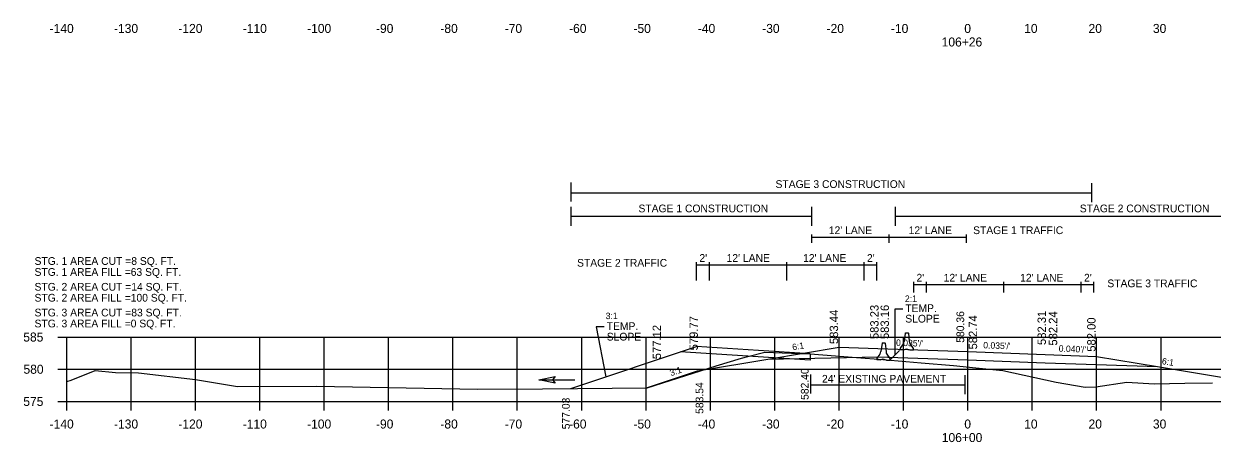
# Model space of a CAD drawing. Extents: x 642114 to 642416, y 286928 to 293347.
# Drawn here: x 642113.6 to 642298.2, y 288070 to 288135 of the extents above; entities that cross this region are included whole.
import ezdxf

# ---------------------------------------------------------------- set-up
doc = ezdxf.new("R2010")
doc.units = 0
for name, color, linetype in [('59', 7, 'Continuous'), ('Level 43', 7, 'Continuous'), ('Level 58', 7, 'Continuous'), ('R_Axis', 7, 'Continuous'), ('R_Axis Annot', 7, 'Continuous'), ('R_Draft', 7, 'Continuous'), ('R_Exist Surface', 7, 'Continuous'), ('R_Exist Surface Annot', 7, 'Continuous'), ('R_Fin Surface', 7, 'Continuous'), ('R_Grid', 7, 'Continuous'), ('R_MOT Barrier', 7, 'Continuous'), ('R_Xsect Elev', 7, 'Continuous'), ('R_Xsect Slope', 7, 'Continuous')]:
    doc.layers.add(name, color=color, linetype=linetype)

# ---------------------------------------------------------------- blocks, each defined once
blk = doc.blocks.new('BARRIER WALL X-SECTION')
at = {"layer": 'R_MOT Barrier'}
for p, q in [((0.8, 2.59), (0.63, 1.29)), ((0.8, 2.59), (0.87, 2.65)), ((0.87, 2.65), (1.24, 2.64)), ((1.24, 2.64), (1.31, 2.58)), ((1.31, 2.58), (1.42, 1.27)), ((0.48, 0.9), (0, 0.25)), ((0, 0.25), (0, 0)), ((0.5, -0.01), (0, 0)), ((0.5, -0.01), (1, 0.15)), ((1, 0.15), (1.5, -0.03)), ((1.56, 0.88), (2, 0.21)), ((2, 0.21), (2, -0.04)), ((1.5, -0.03), (2, -0.04))]:
    blk.add_line(p, q, dxfattribs=at)
for centre, start, end in [((-0.2, 1.39), 323.8622, 352.8452), ((2.25, 1.34), 184.8632, 213.8462)]:
    blk.add_arc(centre, 0.833, start, end, dxfattribs=at)
blk = doc.blocks.new('FA')
at = {"layer": 'Level 43'}
blk.add_lwpolyline([(7.94, 0), (0, 0)], dxfattribs=at)
at = {"layer": 'Level 58'}
blk.add_lwpolyline([(4.34, 0.75), (7.94, 0), (4.34, -0.75), (4.94, 0)], close=True, dxfattribs=at)

msp = doc.modelspace()

# ---------------------------------------------------------------- linework, layer by layer
at = {"layer": 'R_Axis'}
for p, q in [((642118.84, 288086.33), (642120.24, 288086.33)), ((642120.24, 288076.33), (642120.24, 288086.33)), ((642118.84, 288081.33), (642120.24, 288081.33)), ((642118.84, 288076.33), (642120.24, 288076.33)), ((642120.24, 288076.33), (642400.24, 288076.33)), ((642120.24, 288074.93), (642120.24, 288076.33)), ((642130.24, 288074.93), (642130.24, 288076.33)), ((642140.24, 288074.93), (642140.24, 288076.33)), ((642150.24, 288074.93), (642150.24, 288076.33)), ((642160.24, 288074.93), (642160.24, 288076.33)), ((642170.24, 288074.93), (642170.24, 288076.33)), ((642180.24, 288074.93), (642180.24, 288076.33)), ((642190.24, 288074.93), (642190.24, 288076.33)), ((642200.24, 288074.93), (642200.24, 288076.33)), ((642210.24, 288074.93), (642210.24, 288076.33)), ((642220.24, 288074.93), (642220.24, 288076.33)), ((642230.24, 288074.93), (642230.24, 288076.33)), ((642240.24, 288074.93), (642240.24, 288076.33)), ((642250.24, 288074.93), (642250.24, 288076.33)), ((642260.24, 288074.93), (642260.24, 288076.33)), ((642270.24, 288074.93), (642270.24, 288076.33)), ((642280.24, 288074.93), (642280.24, 288076.33)), ((642290.24, 288074.93), (642290.24, 288076.33))]:
    msp.add_line(p, q, dxfattribs=at)
at = {"layer": 'R_Exist Surface'}
msp.add_lwpolyline([(642229.18, 288082.92), (642246.24, 288083.26), (642260.24, 288082.77), (642272.24, 288082.35), (642289.68, 288081.74)], dxfattribs=at)
at = {"layer": 'R_Exist Surface Annot'}
msp.add_lwpolyline([(642120.24, 288079.41), (642120.93, 288079.62), (642124.68, 288081.13), (642127.8, 288080.82), (642131.4, 288080.78), (642140.22, 288079.75), (642146.78, 288078.64), (642159.02, 288078.69), (642184.12, 288078.23), (642194.16, 288078.31), (642210.39, 288078.45), (642221.15, 288081.86), (642225.06, 288083.07), (642226.07, 288083.31), (642228.7, 288083.98), (642231.38, 288083.89), (642235.74, 288083.72), (642242.95, 288083.13), (642247.02, 288082.83), (642253, 288082.32), (642257.99, 288081.9), (642261.47, 288081.56), (642265.64, 288081.15), (642273.97, 288079.31), (642278.44, 288078.54), (642280.09, 288078.59), (642284.93, 288079.35), (642289.16, 288079.09), (642293.92, 288079.16), (642298.23, 288079.22)], dxfattribs=at)
at = {"layer": 'R_Fin Surface'}
msp.add_lwpolyline([(642210.3, 288078.45), (642218.24, 288081.1), (642229.18, 288082.92), (642240.24, 288084.76), (642246.24, 288084.55), (642260.24, 288084.06), (642272.24, 288083.64), (642280.24, 288083.31), (642289.68, 288081.74), (642300.24, 288079.98), (642308.63, 288077.18), (642315.13, 288079.35)], dxfattribs=at)
at = {"layer": 'R_Grid'}
for p, q in [((642120.24, 288086.33), (642400.24, 288086.33)), ((642120.24, 288076.33), (642120.24, 288086.33)), ((642130.24, 288076.33), (642130.24, 288086.33)), ((642140.24, 288076.33), (642140.24, 288086.33)), ((642150.24, 288076.33), (642150.24, 288086.33)), ((642160.24, 288076.33), (642160.24, 288086.33)), ((642170.24, 288076.33), (642170.24, 288086.33)), ((642180.24, 288076.33), (642180.24, 288086.33)), ((642190.24, 288076.33), (642190.24, 288086.33)), ((642200.24, 288076.33), (642200.24, 288086.33)), ((642210.24, 288076.33), (642210.24, 288086.33)), ((642220.24, 288076.33), (642220.24, 288086.33)), ((642230.24, 288076.33), (642230.24, 288086.33)), ((642240.24, 288076.33), (642240.24, 288086.33)), ((642250.24, 288076.33), (642250.24, 288086.33)), ((642260.24, 288076.33), (642260.24, 288086.33)), ((642270.24, 288076.33), (642270.24, 288086.33)), ((642280.24, 288076.33), (642280.24, 288086.33)), ((642290.24, 288076.33), (642290.24, 288086.33)), ((642120.24, 288081.33), (642400.24, 288081.33)), ((642120.24, 288076.33), (642400.24, 288076.33))]:
    msp.add_line(p, q, dxfattribs=at)
at = {"layer": 'R_Xsect Elev'}
for p, q in [((642198.61, 288107.38), (642198.61, 288110.31)), ((642198.61, 288108.71), (642279.49, 288108.71)), ((642279.49, 288107.28), (642279.49, 288110.2)), ((642198.56, 288105.07), (642236.01, 288105.07)), ((642198.61, 288103.61), (642198.61, 288106.53)), ((642236.01, 288103.6), (642236.01, 288106.53)), ((642248.98, 288103.6), (642248.98, 288106.53)), ((642248.98, 288105.07), (642316.31, 288105.07)), ((642236.01, 288100.94), (642236.01, 288102.26)), ((642236.01, 288101.85), (642260.01, 288101.85)), ((642248.01, 288100.94), (642248.01, 288102.26)), ((642260.01, 288100.94), (642260.01, 288102.26)), ((642218.1, 288095.09), (642218.1, 288097.96)), ((642218.1, 288097.55), (642246.1, 288097.55)), ((642220.1, 288095.09), (642220.1, 288097.96)), ((642232.1, 288095.09), (642232.1, 288097.96)), ((642244.1, 288095.09), (642244.1, 288097.96)), ((642246.1, 288095.09), (642246.1, 288097.96)), ((642251.82, 288093.24), (642251.82, 288094.9)), ((642251.82, 288094.48), (642279.82, 288094.48)), ((642253.82, 288093.24), (642253.82, 288094.9)), ((642265.82, 288093.24), (642265.82, 288094.9)), ((642277.82, 288093.24), (642277.82, 288094.9)), ((642279.82, 288093.24), (642279.82, 288094.9)), ((642198.56, 288078.35), (642218.1, 288084.86)), ((642235.74, 288083.74), (642218.1, 288084.86)), ((642235.74, 288082.72), (642215.54, 288084.01)), ((642235.74, 288083.72), (642235.74, 288082.72)), ((642248.1, 288082.74), (642249.59, 288084.23)), ((642235.82, 288077.56), (642235.82, 288080.49)), ((642259.82, 288077.48), (642259.82, 288080.4)), ((642235.82, 288078.91), (642259.82, 288078.91))]:
    msp.add_line(p, q, dxfattribs=at)
for points in [[(642248.89, 288090.68), (642248.89, 288083.52)], [(642250.11, 288090.68), (642248.89, 288090.68)], [(642202.5, 288087.89), (642203.99, 288080.17)], [(642203.72, 288087.89), (642202.5, 288087.89)]]:
    msp.add_lwpolyline(points, dxfattribs=at)

# ---------------------------------------------------------------- block references
for p in [(642249.71, 288084.35), (642246.1, 288082.78)]:
    msp.add_blockref('BARRIER WALL X-SECTION', p, dxfattribs=at)
at = {"layer": 'R_Xsect Elev', "xscale": 0.7, "yscale": 0.7, "rotation": 179.9999999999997}
msp.add_blockref('FA', (642199.15, 288079.7), dxfattribs=at)

# ---------------------------------------------------------------- texts
at = {"layer": '59'}
for s, p in [(' 583.44', (642240.07, 288084.76)), (' 583.23', (642246.36, 288085.53)), (' 583.16', (642247.97, 288085.53)), (' 582.31', (642272.36, 288084.61)), (' 582.24', (642274.11, 288084.52)), (' 579.77', (642218.29, 288083.78)), (' 582.74', (642261.67, 288083.92)), (' 582.00', (642280.07, 288083.57)), (' 577.12', (642212.56, 288082.4))]:
    msp.add_text(s, height=1.3, rotation=90, dxfattribs=at).set_placement(p)
at = {"layer": 'R_Axis Annot'}
for s, p in [('-140', (642117.58, 288133.53)), ('-130', (642127.58, 288133.53)), ('-120', (642137.58, 288133.53)), ('-110', (642147.58, 288133.53)), ('-100', (642157.58, 288133.53)), ('-90', (642168.28, 288133.53)), ('-80', (642178.28, 288133.53)), ('-70', (642188.28, 288133.53)), ('-60', (642198.28, 288133.53)), ('-50', (642208.28, 288133.53)), ('-40', (642218.28, 288133.53)), ('-30', (642228.28, 288133.53)), ('-20', (642238.28, 288133.53)), ('-10', (642248.28, 288133.53)), ('0', (642259.68, 288133.53)), ('10', (642268.98, 288133.53)), ('20', (642278.98, 288133.53)), ('30', (642288.98, 288133.53)), ('106+26', (642256.16, 288131.43)), ('585', (642113.49, 288085.63)), ('580', (642113.52, 288080.63)), ('575', (642113.49, 288075.63)), ('-140', (642117.58, 288072.13)), ('-130', (642127.58, 288072.13)), ('-120', (642137.58, 288072.13)), ('-110', (642147.58, 288072.13)), ('-100', (642157.58, 288072.13)), ('-90', (642168.28, 288072.13)), ('-80', (642178.28, 288072.13)), ('-70', (642188.28, 288072.13)), ('-60', (642198.28, 288072.13)), ('-50', (642208.28, 288072.13)), ('-40', (642218.28, 288072.13)), ('-30', (642228.28, 288072.13)), ('-20', (642238.28, 288072.13)), ('-10', (642248.28, 288072.13)), ('0', (642259.68, 288072.13)), ('10', (642268.98, 288072.13)), ('20', (642278.98, 288072.13)), ('30', (642288.98, 288072.13)), ('106+00', (642256.18, 288070.03))]:
    msp.add_text(s, height=1.4, dxfattribs=at).set_placement(p)
at = {"layer": 'R_Draft'}
for s, p in [('STG. 1 AREA CUT =8 SQ. FT.', (642115.24, 288097.53)), ('STG. 1 AREA FILL =63 SQ. FT.', (642115.24, 288095.83)), ('STG. 2 AREA CUT =14 SQ. FT.', (642115.24, 288093.53)), ('STG. 2 AREA FILL =100 SQ. FT.', (642115.24, 288091.83)), ('STG. 3 AREA CUT =83 SQ. FT.', (642115.24, 288089.53)), ('STG. 3 AREA FILL =0 SQ. FT.', (642115.24, 288087.83))]:
    msp.add_text(s, height=1.2, dxfattribs=at).set_placement(p)
at = {"layer": 'R_Xsect Elev'}
for s, p in [('STAGE 3 CONSTRUCTION', (642230.35, 288109.47)), ('STAGE 1 CONSTRUCTION', (642209.06, 288105.69)), ('STAGE 2 CONSTRUCTION', (642277.62, 288105.69)), ("12' LANE", (642238.63, 288102.31)), ("12' LANE", (642251.03, 288102.3)), ('STAGE 1 TRAFFIC', (642261.05, 288102.31)), ('STAGE 2 TRAFFIC', (642199.52, 288097.25)), ("2'", (642218.53, 288098)), ("12' LANE", (642222.75, 288098)), ("12' LANE", (642234.63, 288098)), ("2'", (642244.56, 288098)), ("2'", (642252.25, 288094.94)), ("12' LANE", (642256.47, 288094.94)), ("12' LANE", (642268.35, 288094.94)), ("2'", (642278.28, 288094.94)), ('STAGE 3 TRAFFIC', (642281.9, 288094.06)), ('TEMP.', (642250.51, 288090.21)), ('TEMP.', (642204.13, 288087.42)), ('SLOPE', (642250.51, 288088.58)), ('SLOPE', (642204.13, 288085.79)), ("24' EXISTING PAVEMENT", (642237.57, 288079.25))]:
    msp.add_text(s, height=1.2, dxfattribs=at).set_placement(p)
for s, p in [('580.36', (642259.66, 288085.44)), ('582.40', (642235.49, 288076.57)), ('583.54', (642219.14, 288074.4)), ('577.03', (642198.38, 288072.01))]:
    msp.add_text(s, height=1.2, rotation=90, dxfattribs=at).set_placement(p)
at = {"layer": 'R_Xsect Slope'}
for s, rotation, p in [('2:1', 0.32, (642250.46, 288091.78)), ('3:1', 0.32, (642203.97, 288089.11)), ('6:1', 9.4642, (642233.03, 288084.25)), ("0.035'/'", 357.9887, (642249.06, 288084.97)), ("0.035'/'", 357.9887, (642262.61, 288084.58)), ("0.040'/'", 357.6376, (642274.33, 288084.07)), ('6:1', 350.5358, (642290.32, 288082.14)), ('3:1', 18.4332, (642214.11, 288080.25))]:
    msp.add_text(s, height=1, rotation=rotation, dxfattribs=at).set_placement(p)

doc.saveas('drawing.dxf')
